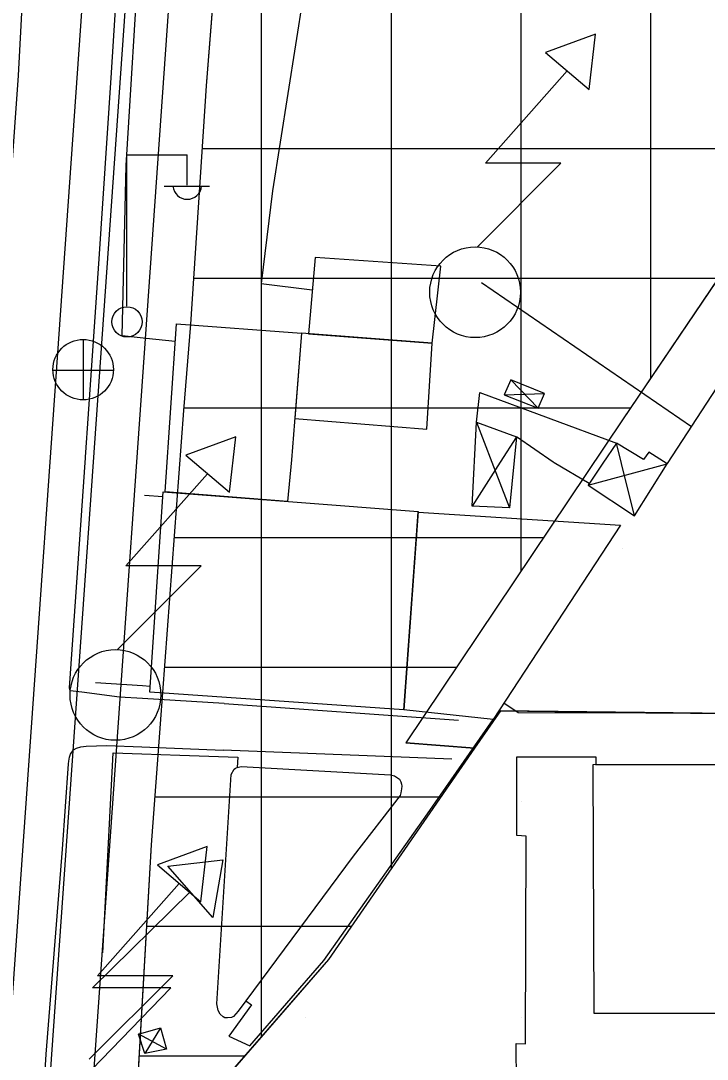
# Model space of a CAD drawing. Extents: x 417995 to 421451, y 4454518 to 4458015.
# Drawn here: x 420227.2 to 420306.6, y 4455050.2 to 4455170.4 of the extents above; entities that cross this region are included whole.
import ezdxf

# ---------------------------------------------------------------- set-up
doc = ezdxf.new("R2010")
doc.units = 0
for name, color, linetype in [('ADAKENARI', 7, 'Continuous'), ('B_Imalat', 7, 'Continuous'), ('B_Sundurma', 7, 'Continuous'), ('B_Teras', 7, 'Continuous'), ('B_Ticari', 7, 'Continuous'), ('KALDIRIM_FAT', 7, 'Continuous'), ('PL_EĞİTİM', 7, 'Continuous'), ('PL_KAMU_HİZMET_ALANI', 7, 'Continuous'), ('PL_TİCARET', 7, 'Continuous'), ('S_Elektrik_Diregi', 7, 'Continuous'), ('S_Rogar_Kapagi', 7, 'Continuous'), ('S_Trafo_acik_tip', 7, 'Continuous'), ('S_Trafo_hücre_tipi', 7, 'Continuous'), ('Sinir_Duvar_tek_tarafa_ait', 7, 'Continuous'), ('Sinir_Ist_Duvari', 7, 'Continuous'), ('TRFAT_EĞİTİM', 7, 'Continuous'), ('TRFAT_KHA', 7, 'Continuous'), ('TRFAT_TİCARET', 7, 'Continuous'), ('Yol_Kaldirim_kenari_bordurtasi', 7, 'Continuous'), ('Yol_Sose', 7, 'Continuous')]:
    doc.layers.add(name, color=color, linetype=linetype)

msp = doc.modelspace()

# ---------------------------------------------------------------- linework, layer by layer
at = {"layer": 'ADAKENARI'}
for p, q in [((420248.66, 4455162.86), (420252.3, 4455209.37)), ((420246.85, 4455135.29), (420248.66, 4455162.86)), ((420315.15, 4455151.42), (420296.75, 4455124.2)), ((420246.05, 4455125.3), (420246.85, 4455135.29)), ((420243.35, 4455089.04), (420246.05, 4455125.3)), ((420279.66, 4455086.21), (420282.64, 4455090.54)), ((420329.76, 4455089.97), (420282.64, 4455090.54)), ((420242.31, 4455075.03), (420243.35, 4455089.04)), ((420279.66, 4455086.21), (420271.71, 4455086.83)), ((420279.66, 4455086.21), (420262.76, 4455061.76)), ((420240.03, 4455035.61), (420242.31, 4455075.03)), ((420262.76, 4455061.76), (420240.03, 4455035.61))]:
    msp.add_line(p, q, dxfattribs=at)
at = {"layer": 'B_Imalat'}
for points in [[(420260.43, 4455134.18), (420274.76, 4455133.1), (420275.77, 4455141.98), (420261.21, 4455142.99)], [(420258.02, 4455114.77), (420243.86, 4455115.87), (420245.17, 4455135.33), (420259.65, 4455134.24), (420258.49, 4455119.57)], [(420259.65, 4455134.24), (420258.87, 4455124.36), (420274.15, 4455123.14), (420274.76, 4455133.1)], [(420243.63, 4455115.89), (420273.14, 4455113.6), (420271.47, 4455090.64), (420242.1, 4455092.72)], [(420273.14, 4455113.54), (420296.52, 4455112.03), (420281.79, 4455089.54), (420271.47, 4455090.64)]]:
    msp.add_lwpolyline(points, close=True, dxfattribs=at)
at = {"layer": 'B_Sundurma'}
for p, q in [((420287.01, 4455125.57), (420283.85, 4455128.83)), ((420283.09, 4455127.12), (420287.73, 4455127.27)), ((420279.89, 4455123.95), (420281.66, 4455119.32)), ((420284.5, 4455122.24), (420282.62, 4455119.31)), ((420296.66, 4455119.16), (420296.08, 4455121.52)), ((420282.62, 4455119.31), (420279.36, 4455114.24)), ((420281.66, 4455119.32), (420283.68, 4455114.02)), ((420292.78, 4455116.67), (420301.93, 4455119.11)), ((420298.15, 4455113.12), (420296.66, 4455119.16)), ((420240.83, 4455053.12), (420240.81, 4455053.13)), ((420244.01, 4455051.39), (420240.83, 4455053.12)), ((420243.32, 4455053.85), (420241.51, 4455050.88))]:
    msp.add_line(p, q, dxfattribs=at)
for points in [[(420283.09, 4455127.12), (420287.01, 4455125.57), (420287.73, 4455127.27), (420283.85, 4455128.83)], [(420279.89, 4455123.95), (420284.5, 4455122.24), (420283.68, 4455114.02), (420279.36, 4455114.24)], [(420298.15, 4455113.12), (420301.93, 4455119.11), (420299.81, 4455120.49), (420299.18, 4455119.64), (420296.08, 4455121.52), (420294.48, 4455119.19), (420292.78, 4455116.67)], [(420243.32, 4455053.85), (420244.01, 4455051.39), (420241.51, 4455050.88), (420240.81, 4455053.13)]]:
    msp.add_lwpolyline(points, close=True, dxfattribs=at)
at = {"layer": 'B_Teras'}
msp.add_lwpolyline([(420293.46, 4455055.57), (420318.08, 4455055.55), (420318.14, 4455084.33), (420293.33, 4455084.29)], close=True, dxfattribs=at)
at = {"layer": 'B_Ticari'}
for points in [[(420252.32, 4455055.79), (420251.76, 4455055.18), (420251.55, 4455055.07), (420251.09, 4455055.01), (420250.78, 4455055.02), (420250.57, 4455055.12), (420250.25, 4455055.43), (420250, 4455055.86), (420249.84, 4455056.65), (420251.52, 4455083.18), (420251.85, 4455083.8), (420252.01, 4455083.91), (420252.21, 4455083.99), (420252.68, 4455084.1), (420269.93, 4455083.13), (420270.4, 4455083.02), (420270.99, 4455082.65), (420271.14, 4455082.31), (420271.2, 4455082.06), (420271.24, 4455081.83), (420271.22, 4455081.52), (420271.13, 4455081.07), (420271.04, 4455080.76), (420265.62, 4455073.74)], [(420285.63, 4455076.06), (420284.55, 4455076.1), (420284.54, 4455085.23), (420293.68, 4455085.21), (420293.68, 4455084.29), (420317.6, 4455084.33), (420317.58, 4455085.17), (420326.85, 4455085.18), (420326.82, 4455076.05), (420325.76, 4455076.18), (420325.6, 4455052.03), (420326.75, 4455052.04), (420326.9, 4455042.96), (420317.91, 4455042.91), (420317.87, 4455043.83), (420309.87, 4455043.86), (420309.87, 4455041.22), (420301.6, 4455041.24), (420301.62, 4455043.77), (420293.73, 4455043.94), (420293.77, 4455042.72), (420284.55, 4455042.81), (420284.45, 4455052.05), (420285.56, 4455052.03)]]:
    msp.add_lwpolyline(points, close=True, dxfattribs=at)
at = {"layer": 'KALDIRIM_FAT'}
for p, q in [((420259.85, 4455537.99), (420223.32, 4455016.35)), ((420264.84, 4455537.67), (420228.31, 4455016.04)), ((420269.83, 4455537.36), (420233.3, 4455015.74))]:
    msp.add_line(p, q, dxfattribs=at)
at = {"layer": 'PL_EĞİTİM'}
msp.add_lwpolyline([(420464.66, 4455007.88), (420445.76, 4455074.56), (420439.36, 4455123.19), (420436.45, 4455145.33), (420436.44, 4455149.21), (420315.15, 4455151.42), (420296.75, 4455124.2), (420271.71, 4455086.83), (420279.66, 4455086.21), (420282.64, 4455090.54), (420329.76, 4455089.97), (420344.76, 4455089.79), (420345.26, 4455009.14)], dxfattribs=at)
at = {"layer": 'PL_KAMU_HİZMET_ALANI'}
msp.add_lwpolyline([(420345.26, 4455009.14), (420344.76, 4455089.79), (420329.76, 4455089.97), (420282.64, 4455090.54), (420279.66, 4455086.21), (420262.76, 4455061.76), (420240.03, 4455035.61), (420240.03, 4455035.6), (420238.53, 4455010.27)], dxfattribs=at)
at = {"layer": 'PL_TİCARET'}
msp.add_lwpolyline([(420323.63, 4455163.96), (420296.75, 4455124.2), (420271.71, 4455086.83), (420279.66, 4455086.21), (420262.76, 4455061.76), (420240.03, 4455035.61), (420242.31, 4455075.03), (420243.35, 4455089.04), (420246.05, 4455125.3), (420246.85, 4455135.29), (420248.66, 4455162.86), (420252.3, 4455209.37), (420253.11, 4455219.72), (420254.1, 4455233.53), (420256.51, 4455266.99), (420256.85, 4455271.74), (420258.23, 4455289.76)], dxfattribs=at)
at = {"layer": 'S_Elektrik_Diregi'}
for p, q in [((420239.43, 4455137.38), (420239.43, 4455154.88)), ((420239.43, 4455154.88), (420246.43, 4455154.88)), ((420246.43, 4455151.38), (420246.43, 4455154.88)), ((420243.77, 4455151.24), (420249.02, 4455151.24))]:
    msp.add_line(p, q, dxfattribs=at)
msp.add_circle((420239.46, 4455135.55), 1.75, dxfattribs=at)
msp.add_arc((420246.43, 4455151.39), 1.66, 184.8384, 355.1464, dxfattribs=at)
at = {"layer": 'S_Rogar_Kapagi'}
for p, q in [((420234.44, 4455126.49), (420234.44, 4455133.49)), ((420230.87, 4455129.96), (420237.87, 4455129.96))]:
    msp.add_line(p, q, dxfattribs=at)
msp.add_circle((420234.39, 4455130.02), 3.5, dxfattribs=at)
at = {"layer": 'S_Trafo_acik_tip'}
for points in [[(420292.89, 4455162.44), (420293.63, 4455168.85), (420287.85, 4455166.71)], [(420251.3, 4455115.85), (420252.03, 4455122.25), (420246.26, 4455120.12)], [(420248.01, 4455068.44), (420248.74, 4455074.84), (420242.97, 4455072.71)]]:
    msp.add_lwpolyline(points, close=True, dxfattribs=at)
for points in [[(420279.98, 4455144.24), (420289.64, 4455153.9), (420280.92, 4455153.9), (420290.37, 4455164.58)], [(420238.38, 4455097.65), (420248.04, 4455107.31), (420239.33, 4455107.31), (420248.78, 4455117.98)], [(420235.09, 4455050.24), (420244.75, 4455059.9), (420236.04, 4455059.9), (420245.49, 4455070.57)]]:
    msp.add_lwpolyline(points, dxfattribs=at)
for centre in [(420279.72, 4455138.98), (420238.13, 4455092.38)]:
    msp.add_circle(centre, 5.25, dxfattribs=at)
at = {"layer": 'S_Trafo_hücre_tipi'}
for p, q in [((420235.47, 4455058.51), (420246.78, 4455069.61)), ((420235.4, 4455049.03), (420244.54, 4455058.51)), ((420244.54, 4455058.51), (420235.47, 4455058.51))]:
    msp.add_line(p, q, dxfattribs=at)
msp.add_lwpolyline([(420244.19, 4455072.58), (420250.56, 4455073.32), (420249.37, 4455066.63)], close=True, dxfattribs=at)
at = {"layer": 'Sinir_Duvar_tek_tarafa_ait'}
for points in [[(420304.74, 4455123.41), (420280.47, 4455140.05)], [(420279.89, 4455123.95), (420280.25, 4455127.39), (420296.08, 4455121.52)], [(420288.74, 4455119.32), (420284.5, 4455122.24)], [(420288.85, 4455119.25), (420288.74, 4455119.32)], [(420292.9, 4455116.86), (420288.85, 4455119.25)], [(420328.97, 4455090.19), (420284.68, 4455090.31), (420283.02, 4455091.42)], [(420236.65, 4455062.56), (420237.85, 4455085.69), (420241.17, 4455085.58)], [(420241.17, 4455085.58), (420245.57, 4455085.42)], [(420245.57, 4455085.42), (420252.27, 4455085.17), (420252.21, 4455083.99)]]:
    msp.add_lwpolyline(points, dxfattribs=at)
at = {"layer": 'Sinir_Ist_Duvari'}
for points in [[(420301.98, 4455119.18), (420307.68, 4455127.9), (420318.54, 4455145.91), (420333.27, 4455167.87)], [(420301.93, 4455119.11), (420301.98, 4455119.18)], [(420241.25, 4455093.42), (420235.82, 4455093.8)], [(420241.26, 4455093.42), (420241.25, 4455093.42)], [(420242.14, 4455093.36), (420241.26, 4455093.42)], [(420253.2, 4455056.97), (420253.87, 4455056.51), (420251.25, 4455052.91), (420253.67, 4455051.79), (420262.21, 4455061.65), (420274.2, 4455078.63), (420281.79, 4455089.54)]]:
    msp.add_lwpolyline(points, dxfattribs=at)
at = {"layer": 'TRFAT_EĞİTİM'}
msp.add_line((420296.71, 4455109.33), (420296.71, 4455109.33), dxfattribs=at)
at = {"layer": 'TRFAT_KHA'}
for p, q in [((420285.11, 4455080.03), (420285.11, 4455080.03)), ((420260.11, 4455055.03), (420260.11, 4455055.03)), ((420285.11, 4455055.03), (420285.11, 4455055.03))]:
    msp.add_line(p, q, dxfattribs=at)
at = {"layer": 'TRFAT_TİCARET'}
for p, q in [((420270.03, 4455072.28), (420270.03, 4455371.24)), ((420255.03, 4455052.87), (420255.03, 4455246.48)), ((420285.03, 4455106.71), (420285.03, 4455186.78)), ((420300.03, 4455129.05), (420300.03, 4455186.78)), ((420248.18, 4455155.61), (420317.99, 4455155.61)), ((420247.2, 4455140.61), (420307.85, 4455140.61)), ((420246.08, 4455125.61), (420297.71, 4455125.61)), ((420244.96, 4455110.61), (420287.65, 4455110.61)), ((420243.84, 4455095.61), (420277.6, 4455095.61)), ((420242.72, 4455080.61), (420275.79, 4455080.61)), ((420241.77, 4455065.61), (420265.42, 4455065.61)), ((420240.9, 4455050.61), (420253.07, 4455050.61))]:
    msp.add_line(p, q, dxfattribs=at)
at = {"layer": 'Yol_Kaldirim_kenari_bordurtasi'}
for points in [[(420241.68, 4455133.63), (420238.91, 4455133.93), (420239.38, 4455153.64), (420240.95, 4455179.37), (420241.96, 4455193.91)], [(420259.82, 4455188.98), (420257.73, 4455173.56), (420259.82, 4455173.27), (420256.29, 4455150.71), (420254.96, 4455139.98), (420260.88, 4455139.24)], [(420245.03, 4455133.26), (420241.68, 4455133.63)], [(420241.49, 4455115.49), (420243.59, 4455115.35)]]:
    msp.add_lwpolyline(points, dxfattribs=at)
at = {"layer": 'Yol_Sose'}
for points in [[(420244.59, 4455425.42), (420243.97, 4455415.84), (420243.2, 4455403.6), (420242.34, 4455390.18), (420241.73, 4455376.88), (420240.6, 4455361.61), (420239.43, 4455345.95), (420238.88, 4455331.61), (420236, 4455300.87), (420233.75, 4455271.38), (420232.48, 4455254.29), (420231.17, 4455236.69), (420229.2, 4455207.12), (420228.23, 4455189.4), (420226.87, 4455164.04), (420225.15, 4455139.61), (420223.99, 4455124.32)], [(420235.02, 4455124.92), (420236.25, 4455142.86), (420237.64, 4455163.77), (420239.28, 4455189.99), (420239.52, 4455192.28), (420239.81, 4455192.92), (420240.22, 4455193.41), (420241.03, 4455193.8), (420241.81, 4455193.91), (420242.32, 4455193.92)], [(420234.67, 4455119.89), (420235.02, 4455124.92)], [(420241.24, 4455091.98), (420238.59, 4455092.14), (420234.23, 4455092.7), (420232.89, 4455092.87), (420232.8, 4455093.2), (420234.66, 4455119.82)], [(420234.66, 4455119.82), (420234.67, 4455119.89)], [(420250.68, 4455091.4), (420241.24, 4455091.98)], [(420250.68, 4455091.4), (420277.8, 4455089.48)], [(420229.67, 4455010.36), (420230.4, 4455016.8), (420229.47, 4455040.04), (420230.1, 4455050.81), (420232.01, 4455074.55), (420232.7, 4455084.42), (420232.74, 4455084.71), (420232.83, 4455085.17), (420232.93, 4455085.54), (420233.26, 4455086.03), (420233.61, 4455086.24), (420234.13, 4455086.38), (420234.75, 4455086.44), (420237.12, 4455086.52), (420241.18, 4455086.36)], [(420241.18, 4455086.36), (420250.6, 4455085.98)], [(420277.02, 4455084.95), (420250.6, 4455085.98)]]:
    msp.add_lwpolyline(points, dxfattribs=at)

doc.saveas('drawing.dxf')
